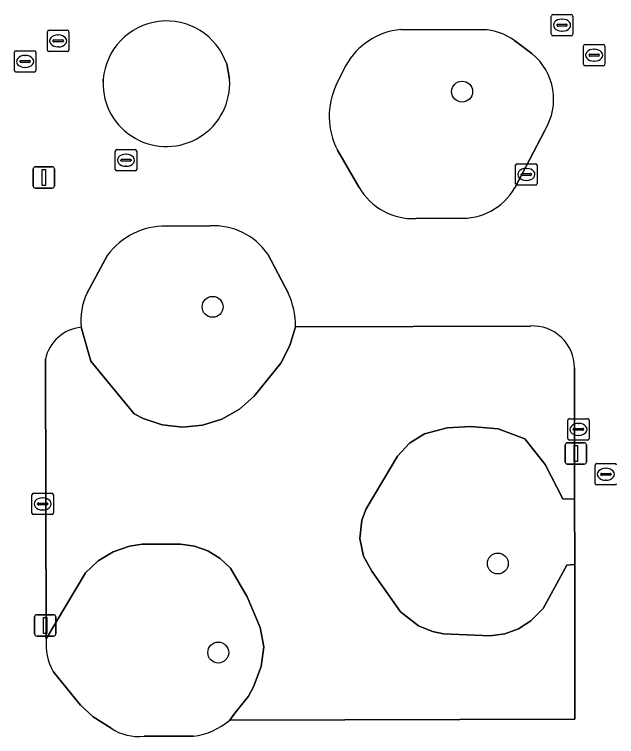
# Model space of a CAD drawing. Extents: x 160732 to 162107, y 387428 to 388479.
# Drawn here: x 161218.87 to 161247.02, y 387969.28 to 388003.03 of the extents above; entities that cross this region are included whole.
import ezdxf

# ---------------------------------------------------------------- set-up
doc = ezdxf.new("R2010")
doc.units = 0
for name, color, linetype in [('IMGEO_Boom', 7, 'Continuous'), ('IMGEO_Brandkraan', 7, 'Continuous'), ('IMGEO_Groenvoorziening', 7, 'Continuous'), ('IMGEO_Kolk', 7, 'Continuous'), ('IMGEO_Lichtmast', 7, 'Continuous'), ('IMGEO_Rioolput', 7, 'Continuous'), ('IMGEO_Voetpad_open', 7, 'Continuous')]:
    doc.layers.add(name, color=color, linetype=linetype)

msp = doc.modelspace()

# ---------------------------------------------------------------- linework, layer by layer
at = {"layer": 'IMGEO_Boom'}
for centre in [(161239.794, 387999.423), (161228.131, 387989.362), (161241.464, 387977.365), (161228.395, 387973.201)]:
    msp.add_circle(centre, 0.489, dxfattribs=at)
at = {"layer": 'IMGEO_Brandkraan'}
for p, q in [((161246.014, 387981.11), (161246.014, 387981.962)), ((161246.089, 387982.036), (161246.941, 387982.036)), ((161246.502, 387981.816), (161246.527, 387981.816)), ((161246.273, 387981.53), (161246.273, 387981.542)), ((161246.711, 387981.493), (161246.313, 387981.493)), ((161246.316, 387981.579), (161246.714, 387981.579)), ((161246.525, 387981.256), (161246.5, 387981.256)), ((161246.757, 387981.542), (161246.757, 387981.53)), ((161246.941, 387981.036), (161246.089, 387981.036))]:
    msp.add_line(p, q, dxfattribs=at)
for points in [[(161246.014, 387981.11), (161246.014, 387981.962)], [(161246.089, 387982.036), (161246.941, 387982.036)], [(161246.941, 387981.036), (161246.089, 387981.036)]]:
    msp.add_lwpolyline(points, dxfattribs=at)
for centre, radius, start, end in [((161246.091, 387981.96), 0.0765, 91.552, 178.448), ((161246.091, 387981.96), 0.0765, 91.552, 178.448), ((161246.939, 387981.96), 0.0765, 1.552, 88.448), ((161246.939, 387981.96), 0.0765, 1.552, 88.448), ((161246.313, 387981.539), 0.0403, 85.8775, 175.7526), ((161246.31, 387981.529), 0.0366, 178.938, 274.7102), ((161246.714, 387981.536), 0.043, 264.8664, 352.4533), ((161246.718, 387981.541), 0.0386, 1.7309, 96.639), ((161246.091, 387981.112), 0.0765, 181.552, 268.448), ((161246.091, 387981.112), 0.0765, 181.552, 268.448), ((161246.939, 387981.112), 0.0765, 271.552, 358.448), ((161246.939, 387981.112), 0.0765, 271.552, 358.448)]:
    msp.add_arc(centre, radius, start, end, dxfattribs=at)
for centre, major_axis, ratio, start_param, end_param in [((161246.501, 387981.536), (-0.387, 0.002), 0.722429, 4.712389, 7.853982), ((161246.526, 387981.536), (-0.39, 0.002), 0.717154, 1.570796, 4.712389)]:
    msp.add_ellipse(centre, major_axis=major_axis, ratio=ratio, start_param=start_param, end_param=end_param, dxfattribs=at)
at = {"layer": 'IMGEO_Groenvoorziening'}
for points in [[(161240.767, 388002.319), (161236.923, 388002.322)], [(161243.055, 388001.204), (161242.24, 388001.81)], [(161228.924, 388000), (161228.789, 388000.719)], [(161234.36, 388000.649), (161233.913, 387999.744)], [(161223.016, 388000), (161223.009, 387999.88)], [(161242.258, 387994.927), (161243.656, 387997.613)], [(161233.965, 387996.688), (161234.981, 387994.947)], [(161237.634, 387993.486), (161239.627, 387993.51)], [(161227.999, 387993.148), (161225.964, 387993.129)], [(161223.222, 387991.779), (161222.263, 387990.012)], [(161231.66, 387990.019), (161230.707, 387991.825)], [(161242.991, 387988.467), (161232.001, 387988.433), (161231.738, 387987.555), (161231.317, 387986.723), (161230.076, 387985.181), (161229.394, 387984.582), (161228.569, 387984.114), (161227.666, 387983.827), (161226.722, 387983.735), (161225.78, 387983.842), (161224.88, 387984.141), (161224.459, 387984.36), (161222.441, 387986.821), (161221.983, 387988.407)], [(161221.983, 387988.407), (161222.441, 387986.821), (161224.459, 387984.36), (161224.88, 387984.141), (161225.78, 387983.842), (161226.722, 387983.735), (161227.666, 387983.827), (161228.569, 387984.114), (161229.394, 387984.582), (161230.076, 387985.181), (161231.317, 387986.723), (161231.738, 387987.555), (161232.001, 387988.433)], [(161220.318, 387986.912), (161220.353, 387973.84), (161222.196, 387976.931), (161222.785, 387977.488), (161223.476, 387977.911), (161224.241, 387978.181), (161224.844, 387978.276), (161226.622, 387978.266), (161227.285, 387978.178), (161227.914, 387977.955), (161228.484, 387977.605), (161228.965, 387977.149), (161229.739, 387975.803), (161230.347, 387974.374), (161230.518, 387973.462), (161230.4, 387972.545), (161230.049, 387971.6), (161229.801, 387971.16), (161229.175, 387970.37), (161228.931, 387970.043), (161245.068, 387970.089), (161245.06, 387977.314), (161245.06, 387977.326), (161244.686, 387977.281), (161243.583, 387975.268), (161243.003, 387974.679), (161242.426, 387974.317), (161241.787, 387974.082), (161241.113, 387973.986), (161238.929, 387974.074), (161238.412, 387974.184), (161237.757, 387974.455), (161236.916, 387975.101), (161235.58, 387977.012), (161235.19, 387977.703), (161235.012, 387978.539), (161235.1, 387979.389), (161235.304, 387979.922), (161236.778, 387982.39), (161237.339, 387982.989), (161238.037, 387983.421), (161239.102, 387983.704), (161240.202, 387983.774), (161241.484, 387983.657), (161242.73, 387983.195), (161243.683, 387981.987), (161244.5, 387980.393), (161245.057, 387980.376), (161245.05, 387986.515)], [(161228.931, 387970.043), (161229.175, 387970.37), (161229.801, 387971.16), (161230.049, 387971.6), (161230.4, 387972.545), (161230.518, 387973.462), (161230.347, 387974.374), (161229.739, 387975.803), (161228.965, 387977.149), (161228.484, 387977.605), (161227.914, 387977.955), (161227.285, 387978.178), (161226.622, 387978.266), (161224.844, 387978.276), (161224.241, 387978.181), (161223.476, 387977.911), (161222.785, 387977.488), (161222.196, 387976.931), (161220.353, 387973.84)], [(161220.675, 387972.322), (161221.955, 387970.746), (161222.553, 387970.196), (161223.384, 387969.668)], [(161224.924, 387969.29), (161227.236, 387969.296)]]:
    msp.add_lwpolyline(points, dxfattribs=at)
msp.add_lwpolyline([(161245.057, 387980.376), (161244.5, 387980.393), (161243.683, 387981.987), (161242.73, 387983.195), (161241.484, 387983.657), (161240.202, 387983.774), (161239.102, 387983.704), (161238.037, 387983.421), (161237.339, 387982.989), (161236.778, 387982.39), (161235.304, 387979.922), (161235.1, 387979.389), (161235.012, 387978.539), (161235.19, 387977.703), (161235.58, 387977.012), (161236.916, 387975.101), (161237.757, 387974.455), (161238.412, 387974.184), (161238.929, 387974.074), (161241.113, 387973.986), (161241.787, 387974.082), (161242.426, 387974.317), (161243.003, 387974.679), (161243.583, 387975.268), (161244.686, 387977.281), (161245.06, 387977.326)], close=True, dxfattribs=at)
for centre, radius, start, end in [((161225.978, 387999.756), 2.972, 18.9053, 175.2934), ((161237.221, 387999.065), 3.271, 95.2353, 151.0337), ((161240.682, 387999.688), 2.633, 53.7211, 88.1533), ((161241.331, 387999.07), 2.744, 327.9367, 51.0656), ((161225.969, 387999.817), 2.961, 178.7818, 3.5427), ((161237.031, 387998.269), 3.449, 154.6737, 207.276), ((161237.524, 387996.426), 2.942, 210.1843, 272.1328), ((161239.806, 387996.329), 2.825, 266.3726, 330.2393), ((161225.886, 387989.827), 3.303, 88.6541, 143.7717), ((161228.181, 387990.087), 3.067, 34.5295, 93.3946), ((161224.917, 387988.722), 2.951, 154.0789, 186.1292), ((161228.442, 387988.498), 3.559, 358.9608, 25.3077), ((161222.161, 387986.534), 1.881, 95.4211, 168.4201), ((161243.086, 387986.506), 1.964, 0.275, 92.7812), ((161222.985, 387973.605), 2.642, 174.8979, 209.0544), ((161226.871, 387972.42), 3.145, 276.6572, 310.9097), ((161224.664, 387971.558), 2.283, 235.8834, 276.5348)]:
    msp.add_arc(centre, radius, start, end, dxfattribs=at)
at = {"layer": 'IMGEO_Kolk'}
for p, q in [((161223.58, 387995.79), (161223.58, 387996.642)), ((161223.655, 387996.716), (161224.507, 387996.716)), ((161224.068, 387996.496), (161224.093, 387996.496)), ((161224.581, 387996.642), (161224.581, 387995.79)), ((161223.839, 387996.21), (161223.839, 387996.222)), ((161224.277, 387996.173), (161223.879, 387996.173)), ((161223.882, 387996.259), (161224.28, 387996.259)), ((161224.323, 387996.222), (161224.323, 387996.21)), ((161224.091, 387995.936), (161224.066, 387995.936)), ((161242.298, 387995.126), (161242.298, 387995.978)), ((161242.373, 387996.052), (161243.225, 387996.052)), ((161242.786, 387995.832), (161242.811, 387995.832)), ((161243.299, 387995.978), (161243.299, 387995.126)), ((161224.507, 387995.716), (161223.655, 387995.716)), ((161242.557, 387995.546), (161242.557, 387995.558)), ((161242.995, 387995.509), (161242.597, 387995.509)), ((161242.6, 387995.595), (161242.998, 387995.595)), ((161243.041, 387995.558), (161243.041, 387995.546)), ((161242.809, 387995.272), (161242.784, 387995.272)), ((161243.225, 387995.052), (161242.373, 387995.052)), ((161244.734, 387983.209), (161244.734, 387984.061)), ((161244.809, 387984.135), (161245.661, 387984.135)), ((161245.735, 387984.061), (161245.735, 387983.209)), ((161244.993, 387983.629), (161244.993, 387983.641)), ((161245.036, 387983.678), (161245.434, 387983.678)), ((161245.222, 387983.915), (161245.247, 387983.915)), ((161245.477, 387983.641), (161245.477, 387983.629)), ((161245.431, 387983.592), (161245.033, 387983.592)), ((161245.245, 387983.355), (161245.22, 387983.355)), ((161245.661, 387983.135), (161244.809, 387983.135)), ((161219.761, 387980.65), (161220.613, 387980.65)), ((161219.686, 387979.724), (161219.686, 387980.576)), ((161220.174, 387980.43), (161220.199, 387980.43)), ((161220.687, 387980.576), (161220.687, 387979.724)), ((161219.945, 387980.144), (161219.945, 387980.156)), ((161220.383, 387980.107), (161219.985, 387980.107)), ((161219.988, 387980.193), (161220.386, 387980.193)), ((161220.429, 387980.156), (161220.429, 387980.144)), ((161220.613, 387979.65), (161219.761, 387979.65)), ((161220.197, 387979.87), (161220.172, 387979.87))]:
    msp.add_line(p, q, dxfattribs=at)
for points in [[(161223.58, 387995.79), (161223.58, 387996.642)], [(161223.655, 387996.716), (161224.507, 387996.716)], [(161224.581, 387996.642), (161224.581, 387995.79)], [(161242.298, 387995.126), (161242.298, 387995.978)], [(161242.373, 387996.052), (161243.225, 387996.052)], [(161243.299, 387995.978), (161243.299, 387995.126)], [(161224.507, 387995.716), (161223.655, 387995.716)], [(161243.225, 387995.052), (161242.373, 387995.052)], [(161244.734, 387983.209), (161244.734, 387984.061)], [(161244.809, 387984.135), (161245.661, 387984.135)], [(161245.735, 387984.061), (161245.735, 387983.209)], [(161245.661, 387983.135), (161244.809, 387983.135)], [(161219.761, 387980.65), (161220.613, 387980.65)], [(161219.686, 387979.724), (161219.686, 387980.576)], [(161220.687, 387980.576), (161220.687, 387979.724)], [(161220.613, 387979.65), (161219.761, 387979.65)]]:
    msp.add_lwpolyline(points, dxfattribs=at)
for centre, radius, start, end in [((161223.657, 387996.64), 0.0765, 91.552, 178.448), ((161223.657, 387996.64), 0.0765, 91.552, 178.448), ((161224.505, 387996.64), 0.0765, 1.552, 88.448), ((161224.505, 387996.64), 0.0765, 1.552, 88.448), ((161223.879, 387996.219), 0.0403, 85.8775, 175.7526), ((161223.876, 387996.209), 0.0366, 178.938, 274.7102), ((161224.28, 387996.216), 0.043, 264.8664, 352.4533), ((161224.284, 387996.221), 0.0386, 1.7309, 96.639), ((161223.657, 387995.792), 0.0765, 181.552, 268.448), ((161223.657, 387995.792), 0.0765, 181.552, 268.448), ((161224.505, 387995.792), 0.0765, 271.552, 358.448), ((161224.505, 387995.792), 0.0765, 271.552, 358.448), ((161242.375, 387995.976), 0.0765, 91.552, 178.448), ((161242.375, 387995.976), 0.0765, 91.552, 178.448), ((161243.223, 387995.976), 0.0765, 1.552, 88.448), ((161243.223, 387995.976), 0.0765, 1.552, 88.448), ((161242.597, 387995.555), 0.0403, 85.8775, 175.7526), ((161242.594, 387995.545), 0.0366, 178.938, 274.7102), ((161242.998, 387995.552), 0.043, 264.8664, 352.4533), ((161243.002, 387995.557), 0.0386, 1.7309, 96.639), ((161242.375, 387995.128), 0.0765, 181.552, 268.448), ((161242.375, 387995.128), 0.0765, 181.552, 268.448), ((161243.223, 387995.128), 0.0765, 271.552, 358.448), ((161243.223, 387995.128), 0.0765, 271.552, 358.448), ((161244.811, 387984.059), 0.0765, 91.552, 178.448), ((161244.811, 387984.059), 0.0765, 91.552, 178.448), ((161245.659, 387984.059), 0.0765, 1.552, 88.448), ((161245.659, 387984.059), 0.0765, 1.552, 88.448), ((161245.033, 387983.638), 0.0403, 85.8775, 175.7526), ((161245.03, 387983.628), 0.0366, 178.938, 274.7102), ((161245.434, 387983.635), 0.043, 264.8664, 352.4533), ((161245.438, 387983.64), 0.0386, 1.7309, 96.639), ((161244.811, 387983.211), 0.0765, 181.552, 268.448), ((161244.811, 387983.211), 0.0765, 181.552, 268.448), ((161245.659, 387983.211), 0.0765, 271.552, 358.448), ((161245.659, 387983.211), 0.0765, 271.552, 358.448), ((161219.763, 387980.574), 0.0765, 91.552, 178.448), ((161219.763, 387980.574), 0.0765, 91.552, 178.448), ((161220.611, 387980.574), 0.0765, 1.552, 88.448), ((161220.611, 387980.574), 0.0765, 1.552, 88.448), ((161219.985, 387980.153), 0.0403, 85.8775, 175.7526), ((161219.982, 387980.143), 0.0366, 178.938, 274.7102), ((161220.386, 387980.15), 0.043, 264.8664, 352.4533), ((161220.39, 387980.155), 0.0386, 1.7309, 96.639), ((161219.763, 387979.726), 0.0765, 181.552, 268.448), ((161219.763, 387979.726), 0.0765, 181.552, 268.448), ((161220.611, 387979.726), 0.0765, 271.552, 358.448), ((161220.611, 387979.726), 0.0765, 271.552, 358.448)]:
    msp.add_arc(centre, radius, start, end, dxfattribs=at)
for centre, major_axis, ratio, start_param, end_param in [((161224.067, 387996.216), (-0.387, 0.002), 0.722429, 4.712389, 7.853982), ((161224.092, 387996.216), (-0.39, 0.002), 0.717154, 1.570796, 4.712389), ((161242.785, 387995.552), (-0.387, 0.002), 0.722429, 4.712389, 7.853982), ((161242.81, 387995.552), (-0.39, 0.002), 0.717154, 1.570796, 4.712389), ((161245.221, 387983.635), (-0.387, 0.002), 0.722429, 4.712389, 7.853982), ((161245.246, 387983.635), (-0.39, 0.002), 0.717154, 1.570796, 4.712389), ((161220.173, 387980.15), (-0.387, 0.002), 0.722429, 4.712389, 7.853982), ((161220.198, 387980.15), (-0.39, 0.002), 0.717154, 1.570796, 4.712389)]:
    msp.add_ellipse(centre, major_axis=major_axis, ratio=ratio, start_param=start_param, end_param=end_param, dxfattribs=at)
at = {"layer": 'IMGEO_Lichtmast'}
for p, q in [((161219.744, 387995.011), (161219.744, 387995.811)), ((161219.744, 387995.811), (161219.744, 387995.011)), ((161219.844, 387995.911), (161220.634, 387995.911)), ((161220.634, 387995.911), (161219.844, 387995.911)), ((161220.734, 387995.811), (161220.734, 387995.011)), ((161220.734, 387995.011), (161220.734, 387995.811)), ((161220.634, 387994.911), (161219.844, 387994.911)), ((161219.844, 387994.911), (161220.634, 387994.911)), ((161244.713, 387983.009), (161245.503, 387983.009)), ((161245.503, 387983.009), (161244.713, 387983.009)), ((161244.613, 387982.109), (161244.613, 387982.909)), ((161244.613, 387982.909), (161244.613, 387982.109)), ((161245.603, 387982.909), (161245.603, 387982.109)), ((161245.603, 387982.109), (161245.603, 387982.909)), ((161245.503, 387982.009), (161244.713, 387982.009)), ((161244.713, 387982.009), (161245.503, 387982.009)), ((161219.806, 387974.073), (161219.806, 387974.873)), ((161219.806, 387974.873), (161219.806, 387974.073)), ((161219.906, 387974.973), (161220.696, 387974.973)), ((161220.696, 387974.973), (161219.906, 387974.973)), ((161220.796, 387974.873), (161220.796, 387974.073)), ((161220.796, 387974.073), (161220.796, 387974.873)), ((161220.696, 387973.973), (161219.906, 387973.973)), ((161219.906, 387973.973), (161220.696, 387973.973))]:
    msp.add_line(p, q, dxfattribs=at)
for points in [[(161220.164, 387995.786), (161220.314, 387995.786), (161220.314, 387995.036), (161220.164, 387995.036), (161220.164, 387995.786)], [(161245.033, 387982.884), (161245.183, 387982.884), (161245.183, 387982.134), (161245.033, 387982.134), (161245.033, 387982.884)], [(161220.226, 387974.848), (161220.376, 387974.848), (161220.376, 387974.098), (161220.226, 387974.098), (161220.226, 387974.848)]]:
    msp.add_lwpolyline(points, dxfattribs=at)
for centre, start, end in [((161219.844, 387995.811), 90, 180), ((161219.844, 387995.811), 90, 180), ((161220.634, 387995.811), 0, 90), ((161220.634, 387995.811), 360, 90), ((161219.844, 387995.011), 180, 270), ((161219.844, 387995.011), 180, 270), ((161220.634, 387995.011), 270, 0), ((161220.634, 387995.011), 270, 0), ((161244.713, 387982.909), 90, 180), ((161244.713, 387982.909), 90, 180), ((161245.503, 387982.909), 0, 90), ((161245.503, 387982.909), 360, 90), ((161244.713, 387982.109), 180, 270), ((161244.713, 387982.109), 180, 270), ((161245.503, 387982.109), 270, 0), ((161245.503, 387982.109), 270, 0), ((161219.906, 387974.873), 90, 180), ((161219.906, 387974.873), 90, 180), ((161220.696, 387974.873), 0, 90), ((161220.696, 387974.873), 360, 90), ((161219.906, 387974.073), 180, 270), ((161219.906, 387974.073), 180, 270), ((161220.696, 387974.073), 270, 0), ((161220.696, 387974.073), 270, 0)]:
    msp.add_arc(centre, 0.1, start, end, dxfattribs=at)
at = {"layer": 'IMGEO_Rioolput'}
for p, q in [((161243.966, 388002.105), (161243.966, 388002.957)), ((161244.041, 388003.031), (161244.893, 388003.031)), ((161244.967, 388002.957), (161244.967, 388002.105)), ((161244.225, 388002.525), (161244.225, 388002.537)), ((161244.268, 388002.574), (161244.666, 388002.574)), ((161244.454, 388002.811), (161244.479, 388002.811)), ((161244.709, 388002.537), (161244.709, 388002.525)), ((161220.41, 388001.369), (161220.41, 388002.221)), ((161220.485, 388002.295), (161221.337, 388002.295)), ((161221.411, 388002.221), (161221.411, 388001.369)), ((161244.663, 388002.488), (161244.265, 388002.488)), ((161244.477, 388002.251), (161244.452, 388002.251)), ((161220.898, 388002.075), (161220.923, 388002.075)), ((161244.893, 388002.031), (161244.041, 388002.031)), ((161220.669, 388001.789), (161220.669, 388001.801)), ((161221.107, 388001.752), (161220.709, 388001.752)), ((161220.712, 388001.838), (161221.11, 388001.838)), ((161220.921, 388001.515), (161220.896, 388001.515)), ((161221.153, 388001.801), (161221.153, 388001.789)), ((161245.468, 388000.701), (161245.468, 388001.553)), ((161245.543, 388001.627), (161246.395, 388001.627)), ((161246.469, 388001.553), (161246.469, 388000.701)), ((161218.866, 388000.409), (161218.866, 388001.261)), ((161218.941, 388001.335), (161219.793, 388001.335)), ((161219.867, 388001.261), (161219.867, 388000.409)), ((161221.337, 388001.295), (161220.485, 388001.295)), ((161245.77, 388001.17), (161246.168, 388001.17)), ((161245.956, 388001.407), (161245.981, 388001.407)), ((161219.125, 388000.829), (161219.125, 388000.841)), ((161219.168, 388000.878), (161219.566, 388000.878)), ((161219.354, 388001.115), (161219.379, 388001.115)), ((161219.609, 388000.841), (161219.609, 388000.829)), ((161245.727, 388001.121), (161245.727, 388001.133)), ((161246.165, 388001.084), (161245.767, 388001.084)), ((161245.979, 388000.847), (161245.954, 388000.847)), ((161246.211, 388001.133), (161246.211, 388001.121)), ((161219.563, 388000.792), (161219.165, 388000.792)), ((161219.377, 388000.555), (161219.352, 388000.555)), ((161246.395, 388000.627), (161245.543, 388000.627)), ((161219.793, 388000.335), (161218.941, 388000.335))]:
    msp.add_line(p, q, dxfattribs=at)
for points in [[(161243.966, 388002.105), (161243.966, 388002.957)], [(161244.041, 388003.031), (161244.893, 388003.031)], [(161244.967, 388002.957), (161244.967, 388002.105)], [(161220.41, 388001.369), (161220.41, 388002.221)], [(161220.485, 388002.295), (161221.337, 388002.295)], [(161221.411, 388002.221), (161221.411, 388001.369)], [(161244.893, 388002.031), (161244.041, 388002.031)], [(161245.468, 388000.701), (161245.468, 388001.553)], [(161245.543, 388001.627), (161246.395, 388001.627)], [(161246.469, 388001.553), (161246.469, 388000.701)], [(161218.866, 388000.409), (161218.866, 388001.261)], [(161218.941, 388001.335), (161219.793, 388001.335)], [(161219.867, 388001.261), (161219.867, 388000.409)], [(161221.337, 388001.295), (161220.485, 388001.295)], [(161246.395, 388000.627), (161245.543, 388000.627)], [(161219.793, 388000.335), (161218.941, 388000.335)]]:
    msp.add_lwpolyline(points, dxfattribs=at)
for centre, radius, start, end in [((161244.043, 388002.955), 0.0765, 91.552, 178.448), ((161244.043, 388002.955), 0.0765, 91.552, 178.448), ((161244.891, 388002.955), 0.0765, 1.552, 88.448), ((161244.891, 388002.955), 0.0765, 1.552, 88.448), ((161244.265, 388002.534), 0.0403, 85.8775, 175.7526), ((161244.262, 388002.524), 0.0366, 178.938, 274.7102), ((161244.666, 388002.531), 0.043, 264.8664, 352.4533), ((161244.67, 388002.536), 0.0386, 1.7309, 96.639), ((161220.487, 388002.219), 0.0765, 91.552, 178.448), ((161220.487, 388002.219), 0.0765, 91.552, 178.448), ((161221.335, 388002.219), 0.0765, 1.552, 88.448), ((161221.335, 388002.219), 0.0765, 1.552, 88.448), ((161244.043, 388002.107), 0.0765, 181.552, 268.448), ((161244.043, 388002.107), 0.0765, 181.552, 268.448), ((161244.891, 388002.107), 0.0765, 271.552, 358.448), ((161244.891, 388002.107), 0.0765, 271.552, 358.448), ((161220.709, 388001.798), 0.0403, 85.8775, 175.7526), ((161220.706, 388001.788), 0.0366, 178.938, 274.7102), ((161221.11, 388001.795), 0.043, 264.8664, 352.4533), ((161221.114, 388001.8), 0.0386, 1.7309, 96.639), ((161245.545, 388001.551), 0.0765, 91.552, 178.448), ((161245.545, 388001.551), 0.0765, 91.552, 178.448), ((161246.393, 388001.551), 0.0765, 1.552, 88.448), ((161246.393, 388001.551), 0.0765, 1.552, 88.448), ((161218.943, 388001.259), 0.0765, 91.552, 178.448), ((161218.943, 388001.259), 0.0765, 91.552, 178.448), ((161219.791, 388001.259), 0.0765, 1.552, 88.448), ((161219.791, 388001.259), 0.0765, 1.552, 88.448), ((161220.487, 388001.371), 0.0765, 181.552, 268.448), ((161220.487, 388001.371), 0.0765, 181.552, 268.448), ((161221.335, 388001.371), 0.0765, 271.552, 358.448), ((161221.335, 388001.371), 0.0765, 271.552, 358.448), ((161245.767, 388001.13), 0.0403, 85.8775, 175.7526), ((161246.172, 388001.132), 0.0386, 1.7309, 96.639), ((161219.165, 388000.838), 0.0403, 85.8775, 175.7526), ((161219.57, 388000.84), 0.0386, 1.7309, 96.639), ((161245.764, 388001.12), 0.0366, 178.938, 274.7102), ((161246.168, 388001.127), 0.043, 264.8664, 352.4533), ((161219.162, 388000.828), 0.0366, 178.938, 274.7102), ((161219.566, 388000.835), 0.043, 264.8664, 352.4533), ((161245.545, 388000.703), 0.0765, 181.552, 268.448), ((161245.545, 388000.703), 0.0765, 181.552, 268.448), ((161246.393, 388000.703), 0.0765, 271.552, 358.448), ((161246.393, 388000.703), 0.0765, 271.552, 358.448), ((161218.943, 388000.411), 0.0765, 181.552, 268.448), ((161218.943, 388000.411), 0.0765, 181.552, 268.448), ((161219.791, 388000.411), 0.0765, 271.552, 358.448), ((161219.791, 388000.411), 0.0765, 271.552, 358.448)]:
    msp.add_arc(centre, radius, start, end, dxfattribs=at)
for centre, major_axis, ratio, start_param, end_param in [((161244.453, 388002.531), (-0.387, 0.002), 0.722429, 4.712389, 7.853982), ((161244.478, 388002.531), (-0.39, 0.002), 0.717154, 1.570796, 4.712389), ((161220.897, 388001.795), (-0.387, 0.002), 0.722429, 4.712389, 7.853982), ((161220.922, 388001.795), (-0.39, 0.002), 0.717154, 1.570796, 4.712389), ((161245.955, 388001.127), (-0.387, 0.002), 0.722429, 4.712389, 7.853982), ((161245.98, 388001.127), (-0.39, 0.002), 0.717154, 1.570796, 4.712389), ((161219.353, 388000.835), (-0.387, 0.002), 0.722429, 4.712389, 7.853982), ((161219.378, 388000.835), (-0.39, 0.002), 0.717154, 1.570796, 4.712389)]:
    msp.add_ellipse(centre, major_axis=major_axis, ratio=ratio, start_param=start_param, end_param=end_param, dxfattribs=at)
at = {"layer": 'IMGEO_Voetpad_open'}
for points in [[(161236.923, 388002.322), (161240.767, 388002.319)], [(161242.24, 388001.81), (161243.055, 388001.204)], [(161228.789, 388000.719), (161228.924, 388000)], [(161233.913, 387999.744), (161234.36, 388000.649)], [(161223.009, 387999.88), (161223.016, 388000)], [(161243.656, 387997.613), (161242.258, 387994.927)], [(161234.981, 387994.947), (161233.965, 387996.688)], [(161239.627, 387993.51), (161237.634, 387993.486)], [(161225.964, 387993.129), (161227.999, 387993.148)], [(161222.263, 387990.012), (161223.222, 387991.779)], [(161230.707, 387991.825), (161231.66, 387990.019)], [(161232.001, 387988.433), (161242.991, 387988.467)], [(161220.353, 387973.84), (161220.318, 387986.912)], [(161245.05, 387986.515), (161245.057, 387980.376), (161245.06, 387977.326), (161245.06, 387977.314), (161245.068, 387970.089), (161228.931, 387970.043)], [(161223.384, 387969.668), (161222.553, 387970.196), (161221.955, 387970.746), (161220.675, 387972.322)], [(161227.236, 387969.296), (161224.924, 387969.29)]]:
    msp.add_lwpolyline(points, dxfattribs=at)
for centre, radius, start, end in [((161225.978, 387999.756), 2.972, 18.9053, 175.2934), ((161237.221, 387999.065), 3.271, 95.2353, 151.0337), ((161240.682, 387999.688), 2.633, 53.7211, 88.1533), ((161241.331, 387999.07), 2.744, 327.9367, 51.0656), ((161225.969, 387999.817), 2.961, 178.7818, 3.5427), ((161237.031, 387998.269), 3.449, 154.6737, 207.276), ((161237.524, 387996.426), 2.942, 210.1843, 272.1328), ((161239.806, 387996.329), 2.825, 266.3726, 330.2393), ((161225.886, 387989.827), 3.303, 88.6541, 143.7717), ((161228.181, 387990.087), 3.067, 34.5295, 93.3946), ((161224.917, 387988.722), 2.951, 154.0789, 186.1292), ((161228.442, 387988.498), 3.559, 358.9608, 25.3077), ((161222.161, 387986.534), 1.881, 95.4211, 168.4201), ((161243.086, 387986.506), 1.964, 0.275, 92.7812), ((161222.985, 387973.605), 2.642, 174.8979, 209.0544), ((161226.871, 387972.42), 3.145, 276.6572, 310.9097), ((161224.664, 387971.558), 2.283, 235.8834, 276.5348)]:
    msp.add_arc(centre, radius, start, end, dxfattribs=at)

doc.saveas('drawing.dxf')
